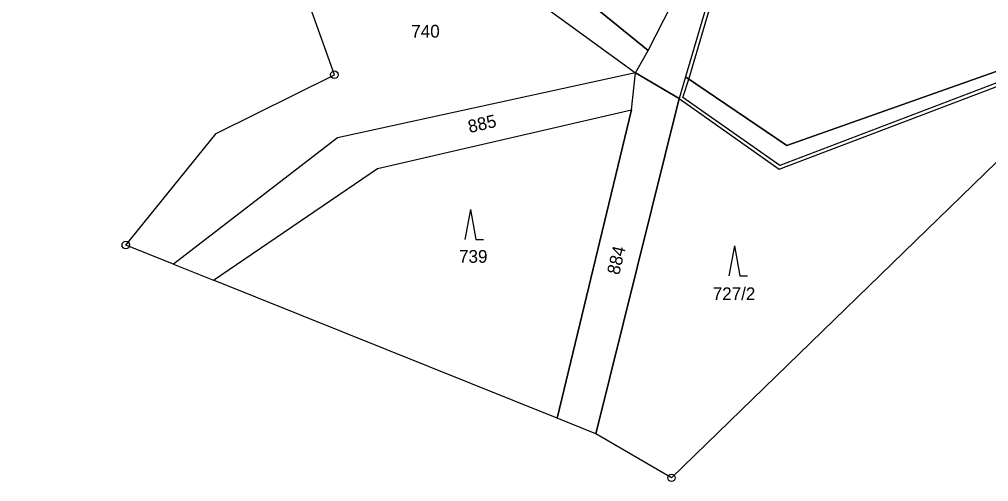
# Model space of a CAD drawing. Extents: x -654083 to -650132, y -1099819 to -1096699.
# Drawn here: x -653396.4 to -653267.1, y -1098493.9 to -1098432.3 of the extents above; entities that cross this region are included whole.
import ezdxf

# ---------------------------------------------------------------- set-up
doc = ezdxf.new("R2010")
doc.units = 0
for name, color, linetype in [('Geodetické body', 7, 'Continuous'), ('Obvody jako plochy', 7, 'Continuous'), ('Ostatní hranice', 7, 'Continuous'), ('Parcelní čísla', 7, 'Continuous'), ('Značky kultur', 7, 'Continuous')]:
    doc.layers.add(name, color=color, linetype=linetype)

msp = doc.modelspace()

# ---------------------------------------------------------------- linework, layer by layer
at = {"layer": 'Geodetické body'}
for centre, radius in [((-653354.38, -1098439.65), 0.5), ((-653354.38, -1098439.65), 0.001), ((-653382.2, -1098462.34), 0.5), ((-653382.2, -1098462.34), 0.001), ((-653309.41, -1098493.35), 0.5), ((-653309.41, -1098493.35), 0.001)]:
    msp.add_circle(centre, radius, dxfattribs=at)
at = {"layer": 'Obvody jako plochy'}
for points in [[(-653260.52, -1098344.41), (-653267.35, -1098359.77), (-653290.51, -1098394.12), (-653295.77, -1098406.22), (-653303.41, -1098425.91), (-653307.54, -1098439.91), (-653308.4, -1098442.82), (-653314.23, -1098439.38), (-653312.54, -1098436.44), (-653307.26, -1098426.11), (-653310.56, -1098423.95), (-653306.77, -1098415.05), (-653305.67, -1098412.56), (-653299.61, -1098399.42), (-653298.53, -1098397.21), (-653289.61, -1098378.2), (-653279.41, -1098359.86), (-653275.79, -1098351.52), (-653272.78, -1098346.99), (-653270.85, -1098343.91), (-653260.1, -1098327.86)], [(-653134.3, -1098437.97), (-653150.53, -1098430.42), (-653165.88, -1098429.33), (-653192.42, -1098430.67), (-653250.16, -1098433.57), (-653294.01, -1098449.07), (-653307.54, -1098439.91), (-653308.4, -1098442.82), (-653295.07, -1098452.21), (-653249.04, -1098434.78), (-653154.72, -1098433.98), (-653119.61, -1098455.53)]]:
    msp.add_lwpolyline(points, dxfattribs=at)
for points in [[(-653410.69, -1098365.93), (-653368.59, -1098399.91), (-653314.23, -1098439.38), (-653312.54, -1098436.44), (-653366.89, -1098392.32), (-653400.08, -1098365.76), (-653402.17, -1098365.67), (-653407.95, -1098363.87), (-653444.9, -1098347.65), (-653451.48, -1098338.94), (-653458.98, -1098337.19), (-653447.33, -1098348.87), (-653442.79, -1098353.02)], [(-653312.54, -1098436.44), (-653307.26, -1098426.11), (-653310.56, -1098423.95), (-653312.81, -1098428.41), (-653324.92, -1098419.31), (-653343.33, -1098409.62), (-653354.34, -1098401.53), (-653366.89, -1098392.32)], [(-653303.41, -1098425.91), (-653307.54, -1098439.91), (-653294.01, -1098449.07), (-653250.16, -1098433.57), (-653192.42, -1098430.67), (-653219.36, -1098393.96), (-653236.51, -1098400.82), (-653245.45, -1098397.4), (-653269.58, -1098415.68)], [(-653353.98, -1098448.05), (-653375.83, -1098464.89), (-653382.2, -1098462.34), (-653370.13, -1098447.48), (-653354.38, -1098439.65), (-653368.59, -1098399.91), (-653314.23, -1098439.38)], [(-653308.4, -1098442.82), (-653295.07, -1098452.21), (-653249.04, -1098434.78), (-653309.41, -1098493.35), (-653319.5, -1098487.47)], [(-653375.83, -1098464.89), (-653370.49, -1098467.03), (-653348.61, -1098452.16), (-653314.77, -1098444.32), (-653314.23, -1098439.38), (-653353.98, -1098448.05)], [(-653308.4, -1098442.82), (-653319.5, -1098487.47), (-653324.67, -1098485.4), (-653314.77, -1098444.32), (-653314.23, -1098439.38)], [(-653314.77, -1098444.32), (-653324.67, -1098485.4), (-653370.49, -1098467.03), (-653348.61, -1098452.16)]]:
    msp.add_lwpolyline(points, close=True, dxfattribs=at)
at = {"layer": 'Ostatní hranice'}
for p, q in [((-653307.07, -1098440.09), (-653302.95, -1098426.1)), ((-653249.17, -1098434.3), (-653294.96, -1098451.72)), ((-653307.92, -1098442.69), (-653307.07, -1098440.09)), ((-653294.96, -1098451.72), (-653307.92, -1098442.69))]:
    msp.add_line(p, q, dxfattribs=at)
at = {"layer": 'Značky kultur'}
for p, q in [((-653336.23, -1098457.6), (-653336.96, -1098461.6)), ((-653336.23, -1098457.6), (-653335.5, -1098461.6)), ((-653335.5, -1098461.6), (-653334.5, -1098461.6)), ((-653301.03, -1098462.43), (-653301.77, -1098466.43)), ((-653301.03, -1098462.43), (-653300.3, -1098466.43)), ((-653300.3, -1098466.43), (-653299.3, -1098466.43))]:
    msp.add_line(p, q, dxfattribs=at)

# ---------------------------------------------------------------- texts
at = {"layer": 'Parcelní čísla'}
for s, p in [('740', (-653344.12, -1098434.7)), ('739', (-653337.75, -1098464.7)), ('727/2', (-653303.92, -1098469.68))]:
    msp.add_text(s, height=1.7, dxfattribs=at).set_placement(p)
for s, rotation, p in [('885', 12.933, (-653336.34, -1098447.42)), ('884', 76.5, (-653316.4, -1098466.4))]:
    msp.add_text(s, height=1.7, rotation=rotation, dxfattribs=at).set_placement(p)

doc.saveas('drawing.dxf')
